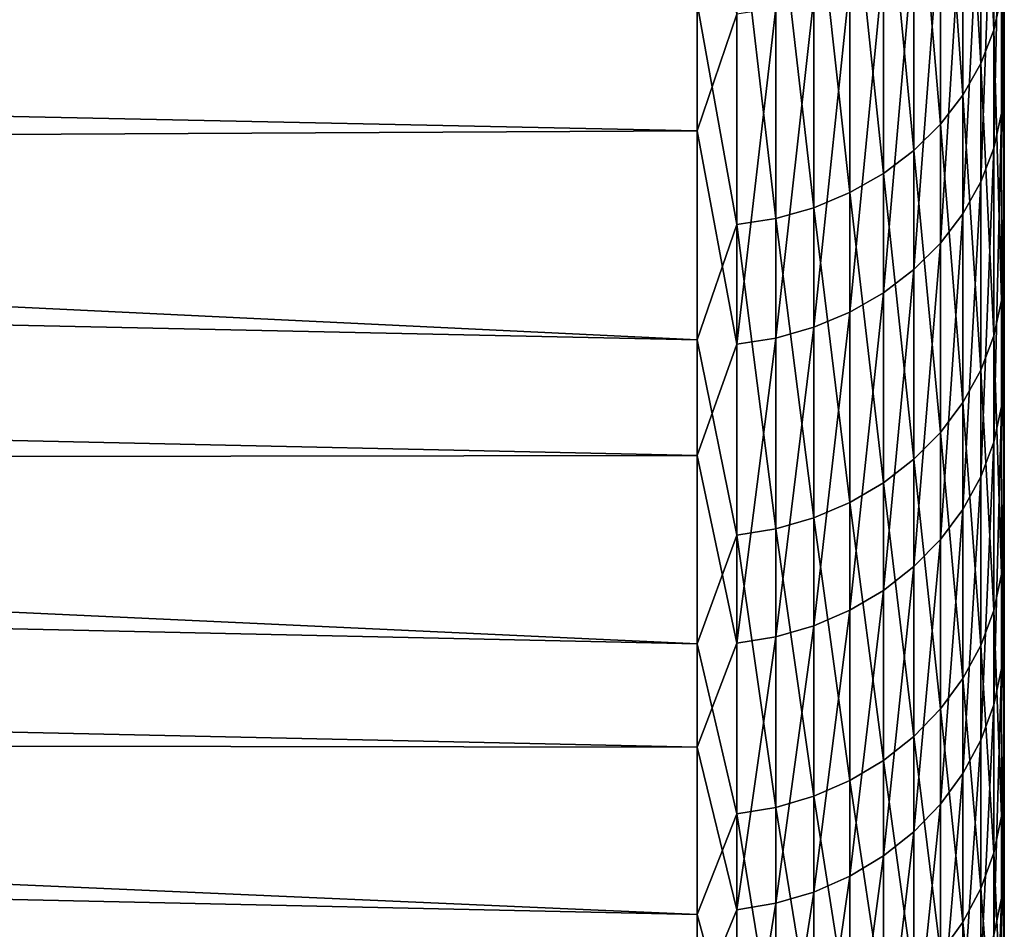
# Model space of a CAD drawing. Header units: metres. Extents: x -2 to 85, y -75 to 96.
# Tile 303 of 444: x 66.71 to 68.35, y 6.03 to 7.54. Entities that reach past the tile are written whole.
import ezdxf

# ---------------------------------------------------------------- set-up
doc = ezdxf.new("R2010")
doc.units = ezdxf.units.M
doc.layers.add('solid_20204500', color=7, linetype='CONTINUOUS')

msp = doc.modelspace()

# ---------------------------------------------------------------- linework, layer by layer
at = {"layer": 'solid_20204500'}
for points in [[(68.310738, 8.032586, -11.777692), (68.332428, 8.086698, -11.745775), (68.332428, 7.525972, -10.738578)], [(68.332428, 7.525972, -10.738578), (68.332428, 8.086698, -11.745775), (68.345589, 7.583663, -10.708319)], [(68.280907, 7.98143, -11.807866), (68.310738, 8.032586, -11.777692), (68.310738, 7.470337, -10.767758)], [(68.310738, 7.470337, -10.767758), (68.310738, 8.032586, -11.777692), (68.332428, 7.525972, -10.738578)], [(67.838074, 7.00989, -10.539981), (47.400002, 7.445813, -10.321114), (47.400002, 7.994778, -11.348616)], [(67.838074, 7.570672, -11.589584), (67.838074, 7.00989, -10.539981), (47.400002, 7.994778, -11.348616)], [(68.243469, 7.934134, -11.835763), (68.280907, 7.98143, -11.807866), (68.280907, 7.417741, -10.795344)], [(68.280907, 7.417741, -10.795344), (68.280907, 7.98143, -11.807866), (68.310738, 7.470337, -10.767758)], [(67.838074, 7.358185, 11.206757), (67.838074, 7.952292, 12.237864), (47.400002, 7.786709, 10.973735)], [(67.903748, 7.552805, 11.552434), (67.838074, 7.952292, 12.237864), (67.838074, 7.358185, 11.206757)], [(68.199074, 7.891533, -11.860891), (68.243469, 7.934134, -11.835763), (68.243469, 7.369113, -10.820849)], [(68.243469, 7.369113, -10.820849), (68.243469, 7.934134, -11.835763), (68.280907, 7.417741, -10.795344)], [(68.332428, 7.329357, 10.355064), (68.345589, 7.387601, 10.325887), (68.345589, 7.927927, 11.340494)], [(68.332428, 7.871209, 11.372539), (68.332428, 7.329357, 10.355064), (68.345589, 7.927927, 11.340494)], [(68.345589, 7.927927, 11.340494), (68.345589, 7.387601, 10.325887), (68.349998, 7.889207, 11.135541)], [(68.148514, 7.85438, -11.882806), (68.199074, 7.891533, -11.860891), (68.199074, 7.325313, -10.843823)], [(68.199074, 7.325313, -10.843823), (68.199074, 7.891533, -11.860891), (68.243469, 7.369113, -10.820849)], [(68.345589, 7.387601, 10.325887), (68.349998, 7.60929, 10.614305), (68.349998, 7.889207, 11.135541)], [(68.310738, 7.273188, 10.383203), (68.332428, 7.329357, 10.355064), (68.332428, 7.871209, 11.372539)], [(68.310738, 7.816513, 11.403441), (68.310738, 7.273188, 10.383203), (68.332428, 7.871209, 11.372539)], [(68.092674, 7.823331, -11.90112), (68.148514, 7.85438, -11.882806), (68.148514, 7.287114, -10.863858)], [(68.148514, 7.287114, -10.863858), (68.148514, 7.85438, -11.882806), (68.199074, 7.325313, -10.843823)], [(68.032547, 7.798935, -11.91551), (68.092674, 7.823331, -11.90112), (68.092674, 7.255191, -10.880602)], [(68.092674, 7.255191, -10.880602), (68.092674, 7.823331, -11.90112), (68.148514, 7.287114, -10.863858)], [(68.280907, 7.220086, 10.409804), (68.310738, 7.273188, 10.383203), (68.310738, 7.816513, 11.403441)], [(68.280907, 7.764803, 11.432657), (68.280907, 7.220086, 10.409804), (68.310738, 7.816513, 11.403441)], [(67.9692, 7.781623, -11.925721), (68.032547, 7.798935, -11.91551), (68.032547, 7.230108, -10.893758)], [(68.032547, 7.230108, -10.893758), (68.032547, 7.798935, -11.91551), (68.092674, 7.255191, -10.880602)], [(68.345589, 7.583663, -10.708319), (68.349998, 7.810727, -10.992623), (68.349998, 7.534353, -10.469056)], [(68.349998, 7.342726, 10.085677), (68.349998, 7.534353, -10.469056), (68.349998, 7.810727, -10.992623)], [(68.349998, 7.60929, 10.614305), (68.349998, 7.342726, 10.085677), (68.349998, 7.810727, -10.992623)], [(67.838074, 7.358185, 11.206757), (47.400002, 7.786709, 10.973735), (47.400002, 7.256992, 9.936178)], [(67.903748, 7.202107, -10.908444), (67.838074, 7.570672, -11.589584), (67.903748, 7.771701, -11.931574)], [(67.903748, 7.771701, -11.931574), (67.9692, 7.781623, -11.925721), (67.9692, 7.212308, -10.903093)], [(67.903748, 7.202107, -10.908444), (67.903748, 7.771701, -11.931574), (67.9692, 7.212308, -10.903093)], [(67.9692, 7.212308, -10.903093), (67.9692, 7.781623, -11.925721), (68.032547, 7.230108, -10.893758)], [(68.243469, 7.170991, 10.434399), (68.280907, 7.220086, 10.409804), (68.280907, 7.764803, 11.432657)], [(68.243469, 7.716995, 11.459668), (68.243469, 7.170991, 10.434399), (68.280907, 7.764803, 11.432657)], [(68.199074, 7.12677, 10.456551), (68.243469, 7.170991, 10.434399), (68.243469, 7.716995, 11.459668)], [(68.199074, 7.673934, 11.483997), (68.199074, 7.12677, 10.456551), (68.243469, 7.716995, 11.459668)], [(68.148514, 7.088204, 10.475871), (68.199074, 7.12677, 10.456551), (68.199074, 7.673934, 11.483997)], [(68.148514, 7.636378, 11.505216), (68.148514, 7.088204, 10.475871), (68.199074, 7.673934, 11.483997)], [(68.092674, 7.055974, 10.492017), (68.148514, 7.088204, 10.475871), (68.148514, 7.636378, 11.505216)], [(68.092674, 7.604993, 11.522947), (68.092674, 7.055974, 10.492017), (68.148514, 7.636378, 11.505216)], [(68.032547, 7.030651, 10.504703), (68.092674, 7.055974, 10.492017), (68.092674, 7.604993, 11.522947)], [(68.032547, 7.580334, 11.53688), (68.032547, 7.030651, 10.504703), (68.092674, 7.604993, 11.522947)], [(68.345589, 7.387601, 10.325887), (68.349998, 7.342726, 10.085677), (68.349998, 7.60929, 10.614305)], [(67.903748, 7.202107, -10.908444), (67.838074, 7.00989, -10.539981), (67.838074, 7.570672, -11.589584)], [(67.9692, 7.012681, 10.513705), (68.032547, 7.030651, 10.504703), (68.032547, 7.580334, 11.53688)], [(67.9692, 7.562834, 11.546767), (67.9692, 7.012681, 10.513705), (68.032547, 7.580334, 11.53688)], [(68.332428, 7.525972, -10.738578), (68.345589, 7.583663, -10.708319), (68.345589, 7.075277, -9.677338)], [(68.345589, 7.583663, -10.708319), (68.349998, 7.534353, -10.469056), (68.349998, 7.271482, -9.938453)], [(68.345589, 7.075277, -9.677338), (68.345589, 7.583663, -10.708319), (68.349998, 7.271482, -9.938453)], [(67.903748, 7.552805, 11.552434), (67.838074, 7.358185, 11.206757), (67.903748, 7.002381, 10.518865)], [(67.903748, 7.002381, 10.518865), (67.9692, 7.012681, 10.513705), (67.9692, 7.562834, 11.546767)], [(67.903748, 7.552805, 11.552434), (67.903748, 7.002381, 10.518865), (67.9692, 7.562834, 11.546767)], [(68.310738, 7.470337, -10.767758), (68.332428, 7.525972, -10.738578), (68.332428, 7.01615, -9.704682)], [(68.332428, 7.01615, -9.704682), (68.332428, 7.525972, -10.738578), (68.345589, 7.075277, -9.677338)], [(68.349998, 7.089794, 9.550265), (68.349998, 7.271482, -9.938453), (68.349998, 7.534353, -10.469056)], [(68.349998, 7.342726, 10.085677), (68.349998, 7.089794, 9.550265), (68.349998, 7.534353, -10.469056)], [(68.280907, 7.417741, -10.795344), (68.310738, 7.470337, -10.767758), (68.310738, 6.959129, -9.731053)], [(68.310738, 6.959129, -9.731053), (68.310738, 7.470337, -10.767758), (68.332428, 7.01615, -9.704682)], [(67.838074, 6.502989, -9.463321), (47.400002, 6.949517, -9.266994), (47.400002, 7.445813, -10.321114)], [(67.838074, 7.00989, -10.539981), (67.838074, 6.502989, -9.463321), (47.400002, 7.445813, -10.321114)], [(68.243469, 7.369113, -10.820849), (68.280907, 7.417741, -10.795344), (68.280907, 6.905223, -9.755984)], [(68.280907, 6.905223, -9.755984), (68.280907, 7.417741, -10.795344), (68.310738, 6.959129, -9.731053)], [(68.332428, 6.838894, 9.311846), (68.345589, 6.898521, 9.285607), (68.345589, 7.387601, 10.325887)], [(68.332428, 7.329357, 10.355064), (68.332428, 6.838894, 9.311846), (68.345589, 7.387601, 10.325887)], [(68.345589, 7.387601, 10.325887), (68.345589, 6.898521, 9.285607), (68.349998, 7.342726, 10.085677)], [(67.838074, 6.817066, 10.146882), (67.838074, 7.358185, 11.206757), (47.400002, 7.256992, 9.936178)], [(67.903748, 7.002381, 10.518865), (67.838074, 7.358185, 11.206757), (67.838074, 6.817066, 10.146882)], [(68.199074, 7.325313, -10.843823), (68.243469, 7.369113, -10.820849), (68.243469, 6.855384, -9.779034)], [(68.243469, 6.855384, -9.779034), (68.243469, 7.369113, -10.820849), (68.280907, 6.905223, -9.755984)], [(68.345589, 6.898521, 9.285607), (68.349998, 7.089794, 9.550265), (68.349998, 7.342726, 10.085677)], [(68.148514, 7.287114, -10.863858), (68.199074, 7.325313, -10.843823), (68.199074, 6.810493, -9.799795)], [(68.199074, 6.810493, -9.799795), (68.199074, 7.325313, -10.843823), (68.243469, 6.855384, -9.779034)], [(68.310738, 6.781393, 9.33715), (68.332428, 6.838894, 9.311846), (68.332428, 7.329357, 10.355064)], [(68.310738, 7.273188, 10.383203), (68.310738, 6.781393, 9.33715), (68.332428, 7.329357, 10.355064)], [(68.092674, 7.255191, -10.880602), (68.148514, 7.287114, -10.863858), (68.148514, 6.771343, -9.817902)], [(68.148514, 6.771343, -9.817902), (68.148514, 7.287114, -10.863858), (68.199074, 6.810493, -9.799795)], [(68.280907, 6.727032, 9.361071), (68.310738, 6.781393, 9.33715), (68.310738, 7.273188, 10.383203)], [(68.280907, 7.220086, 10.409804), (68.280907, 6.727032, 9.361071), (68.310738, 7.273188, 10.383203)], [(67.838074, 6.817066, 10.146882), (47.400002, 7.256992, 9.936178), (47.400002, 6.780433, 8.872991)], [(68.345589, 7.075277, -9.677338), (68.349998, 7.271482, -9.938453), (68.349998, 7.02258, -9.401722)], [(68.349998, 6.850942, 9.008986), (68.349998, 7.02258, -9.401722), (68.349998, 7.271482, -9.938453)], [(68.349998, 7.089794, 9.550265), (68.349998, 6.850942, 9.008986), (68.349998, 7.271482, -9.938453)], [(68.032547, 7.230108, -10.893758), (68.092674, 7.255191, -10.880602), (68.092674, 6.738625, -9.833034)], [(68.092674, 6.738625, -9.833034), (68.092674, 7.255191, -10.880602), (68.148514, 6.771343, -9.817902)], [(67.9692, 7.212308, -10.903093), (68.032547, 7.230108, -10.893758), (68.032547, 6.712917, -9.844922)], [(68.032547, 6.712917, -9.844922), (68.032547, 7.230108, -10.893758), (68.092674, 6.738625, -9.833034)], [(67.903748, 7.202107, -10.908444), (67.9692, 7.212308, -10.903093), (67.9692, 6.694675, -9.853359)], [(67.9692, 6.694675, -9.853359), (67.9692, 7.212308, -10.903093), (68.032547, 6.712917, -9.844922)], [(68.243469, 6.676772, 9.383187), (68.280907, 6.727032, 9.361071), (68.280907, 7.220086, 10.409804)], [(68.243469, 7.170991, 10.434399), (68.243469, 6.676772, 9.383187), (68.280907, 7.220086, 10.409804)], [(67.903748, 6.684219, -9.858195), (67.838074, 7.00989, -10.539981), (67.903748, 7.202107, -10.908444)], [(67.903748, 6.684219, -9.858195), (67.903748, 7.202107, -10.908444), (67.9692, 6.694675, -9.853359)], [(68.199074, 6.631501, 9.403109), (68.243469, 6.676772, 9.383187), (68.243469, 7.170991, 10.434399)], [(68.199074, 7.12677, 10.456551), (68.199074, 6.631501, 9.403109), (68.243469, 7.170991, 10.434399)], [(68.148514, 6.59202, 9.420482), (68.199074, 6.631501, 9.403109), (68.199074, 7.12677, 10.456551)], [(68.148514, 7.088204, 10.475871), (68.148514, 6.59202, 9.420482), (68.199074, 7.12677, 10.456551)], [(68.092674, 6.559026, 9.435), (68.148514, 6.59202, 9.420482), (68.148514, 7.088204, 10.475871)], [(68.092674, 7.055974, 10.492017), (68.092674, 6.559026, 9.435), (68.148514, 7.088204, 10.475871)], [(68.345589, 6.898521, 9.285607), (68.349998, 6.850942, 9.008986), (68.349998, 7.089794, 9.550265)], [(68.332428, 7.01615, -9.704682), (68.345589, 7.075277, -9.677338), (68.345589, 6.618912, -8.622296)], [(68.345589, 7.075277, -9.677338), (68.349998, 7.02258, -9.401722), (68.349998, 6.787433, -8.858376)], [(68.345589, 6.618912, -8.622296), (68.345589, 7.075277, -9.677338), (68.349998, 6.787433, -8.858376)], [(68.032547, 6.533101, 9.446408), (68.092674, 6.559026, 9.435), (68.092674, 7.055974, 10.492017)], [(68.032547, 7.030651, 10.504703), (68.032547, 6.533101, 9.446408), (68.092674, 7.055974, 10.492017)], [(67.9692, 6.514704, 9.454504), (68.032547, 6.533101, 9.446408), (68.032547, 7.030651, 10.504703)], [(67.9692, 7.012681, 10.513705), (67.9692, 6.514704, 9.454504), (68.032547, 7.030651, 10.504703)], [(67.903748, 6.50416, 9.459144), (67.9692, 6.514704, 9.454504), (67.9692, 7.012681, 10.513705)], [(67.903748, 7.002381, 10.518865), (67.903748, 6.50416, 9.459144), (67.9692, 7.012681, 10.513705)], [(68.310738, 6.959129, -9.731053), (68.332428, 7.01615, -9.704682), (68.332428, 6.558496, -8.646661)], [(68.332428, 6.558496, -8.646661), (68.332428, 7.01615, -9.704682), (68.345589, 6.618912, -8.622296)], [(68.349998, 6.625965, 8.461351), (68.349998, 6.787433, -8.858376), (68.349998, 7.02258, -9.401722)], [(68.349998, 6.850942, 9.008986), (68.349998, 6.625965, 8.461351), (68.349998, 7.02258, -9.401722)], [(67.903748, 6.684219, -9.858195), (67.838074, 6.502989, -9.463321), (67.838074, 7.00989, -10.539981)], [(67.903748, 7.002381, 10.518865), (67.838074, 6.817066, 10.146882), (67.903748, 6.50416, 9.459144)], [(67.838074, 6.051271, -8.36237), (47.400002, 6.506975, -8.188399), (47.400002, 6.949517, -9.266994)], [(67.838074, 6.502989, -9.463321), (67.838074, 6.051271, -8.36237), (47.400002, 6.949517, -9.266994)], [(68.280907, 6.905223, -9.755984), (68.310738, 6.959129, -9.731053), (68.310738, 6.500231, -8.670156)], [(68.310738, 6.500231, -8.670156), (68.310738, 6.959129, -9.731053), (68.332428, 6.558496, -8.646661)], [(68.243469, 6.855384, -9.779034), (68.280907, 6.905223, -9.755984), (68.280907, 6.44515, -8.692369)], [(68.280907, 6.44515, -8.692369), (68.280907, 6.905223, -9.755984), (68.310738, 6.500231, -8.670156)], [(68.332428, 6.401042, 8.245477), (68.345589, 6.461903, 8.222242), (68.345589, 6.898521, 9.285607)], [(68.332428, 6.838894, 9.311846), (68.332428, 6.401042, 8.245477), (68.345589, 6.898521, 9.285607)], [(68.345589, 6.898521, 9.285607), (68.345589, 6.461903, 8.222242), (68.349998, 6.850942, 9.008986)], [(68.199074, 6.810493, -9.799795), (68.243469, 6.855384, -9.779034), (68.243469, 6.394224, -8.712906)], [(68.243469, 6.394224, -8.712906), (68.243469, 6.855384, -9.779034), (68.280907, 6.44515, -8.692369)], [(68.345589, 6.461903, 8.222242), (68.349998, 6.625965, 8.461351), (68.349998, 6.850942, 9.008986)], [(68.310738, 6.34235, 8.267882), (68.332428, 6.401042, 8.245477), (68.332428, 6.838894, 9.311846)], [(68.310738, 6.781393, 9.33715), (68.310738, 6.34235, 8.267882), (68.332428, 6.838894, 9.311846)], [(67.838074, 6.330323, 9.060961), (67.838074, 6.817066, 10.146882), (47.400002, 6.780433, 8.872991)], [(67.903748, 6.50416, 9.459144), (67.838074, 6.817066, 10.146882), (67.838074, 6.330323, 9.060961)], [(68.148514, 6.771343, -9.817902), (68.199074, 6.810493, -9.799795), (68.199074, 6.348354, -8.731403)], [(68.199074, 6.348354, -8.731403), (68.199074, 6.810493, -9.799795), (68.243469, 6.394224, -8.712906)], [(67.838074, 6.330323, 9.060961), (47.400002, 6.780433, 8.872991), (47.400002, 6.358073, 7.786335)], [(68.280907, 6.286865, 8.289064), (68.310738, 6.34235, 8.267882), (68.310738, 6.781393, 9.33715)], [(68.280907, 6.727032, 9.361071), (68.280907, 6.286865, 8.289064), (68.310738, 6.781393, 9.33715)], [(68.345589, 6.618912, -8.622296), (68.349998, 6.787433, -8.858376), (68.349998, 6.566298, -8.309074)], [(68.349998, 6.41511, 7.908023), (68.349998, 6.566298, -8.309074), (68.349998, 6.787433, -8.858376)], [(68.349998, 6.625965, 8.461351), (68.349998, 6.41511, 7.908023), (68.349998, 6.787433, -8.858376)], [(68.092674, 6.738625, -9.833034), (68.148514, 6.771343, -9.817902), (68.148514, 6.30835, -8.747536)], [(68.148514, 6.30835, -8.747536), (68.148514, 6.771343, -9.817902), (68.199074, 6.348354, -8.731403)], [(68.032547, 6.712917, -9.844922), (68.092674, 6.738625, -9.833034), (68.092674, 6.274918, -8.761018)], [(68.092674, 6.274918, -8.761018), (68.092674, 6.738625, -9.833034), (68.148514, 6.30835, -8.747536)], [(68.243469, 6.235565, 8.308648), (68.280907, 6.286865, 8.289064), (68.280907, 6.727032, 9.361071)], [(68.243469, 6.676772, 9.383187), (68.243469, 6.235565, 8.308648), (68.280907, 6.727032, 9.361071)], [(67.9692, 6.694675, -9.853359), (68.032547, 6.712917, -9.844922), (68.032547, 6.24865, -8.771611)], [(68.032547, 6.24865, -8.771611), (68.032547, 6.712917, -9.844922), (68.092674, 6.274918, -8.761018)], [(67.903748, 6.219326, -8.783437), (67.838074, 6.502989, -9.463321), (67.903748, 6.684219, -9.858195)], [(67.903748, 6.684219, -9.858195), (67.9692, 6.694675, -9.853359), (67.9692, 6.23001, -8.779128)], [(67.903748, 6.219326, -8.783437), (67.903748, 6.684219, -9.858195), (67.9692, 6.23001, -8.779128)], [(67.9692, 6.23001, -8.779128), (67.9692, 6.694675, -9.853359), (68.032547, 6.24865, -8.771611)], [(68.199074, 6.189358, 8.326287), (68.243469, 6.235565, 8.308648), (68.243469, 6.676772, 9.383187)], [(68.199074, 6.631501, 9.403109), (68.199074, 6.189358, 8.326287), (68.243469, 6.676772, 9.383187)], [(68.148514, 6.14906, 8.341672), (68.199074, 6.189358, 8.326287), (68.199074, 6.631501, 9.403109)], [(68.148514, 6.59202, 9.420482), (68.148514, 6.14906, 8.341672), (68.199074, 6.631501, 9.403109)], [(68.332428, 6.558496, -8.646661), (68.345589, 6.618912, -8.622296), (68.345589, 6.215705, -7.545819)], [(68.345589, 6.461903, 8.222242), (68.349998, 6.41511, 7.908023), (68.349998, 6.625965, 8.461351)], [(68.345589, 6.618912, -8.622296), (68.349998, 6.566298, -8.309074), (68.349998, 6.359563, -7.754739)], [(68.345589, 6.215705, -7.545819), (68.345589, 6.618912, -8.622296), (68.349998, 6.359563, -7.754739)], [(68.092674, 6.115383, 8.354527), (68.148514, 6.14906, 8.341672), (68.148514, 6.59202, 9.420482)], [(68.092674, 6.559026, 9.435), (68.092674, 6.115383, 8.354527), (68.148514, 6.59202, 9.420482)], [(68.032547, 6.088922, 8.36463), (68.092674, 6.115383, 8.354527), (68.092674, 6.559026, 9.435)], [(68.032547, 6.533101, 9.446408), (68.032547, 6.088922, 8.36463), (68.092674, 6.559026, 9.435)], [(68.310738, 6.500231, -8.670156), (68.332428, 6.558496, -8.646661), (68.332428, 6.154149, -7.567141)], [(68.332428, 6.154149, -7.567141), (68.332428, 6.558496, -8.646661), (68.345589, 6.215705, -7.545819)], [(68.349998, 6.218746, 7.349929), (68.349998, 6.359563, -7.754739), (68.349998, 6.566298, -8.309074)], [(68.349998, 6.41511, 7.908023), (68.349998, 6.218746, 7.349929), (68.349998, 6.566298, -8.309074)], [(67.9692, 6.070144, 8.371798), (68.032547, 6.088922, 8.36463), (68.032547, 6.533101, 9.446408)], [(67.9692, 6.514704, 9.454504), (67.9692, 6.070144, 8.371798), (68.032547, 6.533101, 9.446408)], [(67.838074, 5.655895, -7.239952), (47.400002, 6.119931, -7.089612), (47.400002, 6.506975, -8.188399)], [(67.838074, 6.051271, -8.36237), (67.838074, 5.655895, -7.239952), (47.400002, 6.506975, -8.188399)], [(67.903748, 6.50416, 9.459144), (67.838074, 6.330323, 9.060961), (67.903748, 6.059382, 8.375906)], [(67.903748, 6.219326, -8.783437), (67.838074, 6.051271, -8.36237), (67.838074, 6.502989, -9.463321)], [(67.903748, 6.059382, 8.375906), (67.9692, 6.070144, 8.371798), (67.9692, 6.514704, 9.454504)], [(67.903748, 6.50416, 9.459144), (67.903748, 6.059382, 8.375906), (67.9692, 6.514704, 9.454504)], [(68.280907, 6.44515, -8.692369), (68.310738, 6.500231, -8.670156), (68.310738, 6.094786, -7.587704)], [(68.310738, 6.094786, -7.587704), (68.310738, 6.500231, -8.670156), (68.332428, 6.154149, -7.567141)], [(68.332428, 6.016889, 7.158607), (68.345589, 6.078832, 7.138436), (68.345589, 6.461903, 8.222242)], [(68.332428, 6.401042, 8.245477), (68.332428, 6.016889, 7.158607), (68.345589, 6.461903, 8.222242)], [(68.345589, 6.461903, 8.222242), (68.345589, 6.078832, 7.138436), (68.349998, 6.41511, 7.908023)], [(68.243469, 6.394224, -8.712906), (68.280907, 6.44515, -8.692369), (68.280907, 6.038666, -7.607143)], [(68.280907, 6.038666, -7.607143), (68.280907, 6.44515, -8.692369), (68.310738, 6.094786, -7.587704)], [(68.345589, 6.078832, 7.138436), (68.349998, 6.218746, 7.349929), (68.349998, 6.41511, 7.908023)], [(68.199074, 6.348354, -8.731403), (68.243469, 6.394224, -8.712906), (68.243469, 5.98678, -7.625116)], [(68.243469, 5.98678, -7.625116), (68.243469, 6.394224, -8.712906), (68.280907, 6.038666, -7.607143)], [(68.310738, 5.957153, 7.17806), (68.332428, 6.016889, 7.158607), (68.332428, 6.401042, 8.245477)], [(68.310738, 6.34235, 8.267882), (68.310738, 5.957153, 7.17806), (68.332428, 6.401042, 8.245477)], [(67.838074, 5.899206, 7.95178), (47.400002, 6.358073, 7.786335), (47.400002, 5.991579, 6.680523)], [(67.838074, 5.899206, 7.95178), (67.838074, 6.330323, 9.060961), (47.400002, 6.358073, 7.786335)], [(68.345589, 6.215705, -7.545819), (68.349998, 6.359563, -7.754739), (68.349998, 6.167046, -7.194855)], [(68.349998, 6.036701, 6.786553), (68.349998, 6.167046, -7.194855), (68.349998, 6.359563, -7.754739)], [(68.349998, 6.218746, 7.349929), (68.349998, 6.036701, 6.786553), (68.349998, 6.359563, -7.754739)], [(68.148514, 6.30835, -8.747536), (68.199074, 6.348354, -8.731403), (68.199074, 5.940044, -7.641304)], [(68.199074, 5.940044, -7.641304), (68.199074, 6.348354, -8.731403), (68.243469, 5.98678, -7.625116)], [(68.280907, 5.90068, 7.19645), (68.310738, 5.957153, 7.17806), (68.310738, 6.34235, 8.267882)], [(68.280907, 6.286865, 8.289064), (68.280907, 5.90068, 7.19645), (68.310738, 6.34235, 8.267882)], [(67.903748, 6.059382, 8.375906), (67.838074, 6.330323, 9.060961), (67.838074, 5.899206, 7.95178)], [(68.092674, 6.274918, -8.761018), (68.148514, 6.30835, -8.747536), (68.148514, 5.899285, -7.655423)], [(68.148514, 5.899285, -7.655423), (68.148514, 6.30835, -8.747536), (68.199074, 5.940044, -7.641304)], [(68.032547, 6.24865, -8.771611), (68.092674, 6.274918, -8.761018), (68.092674, 5.865223, -7.667221)], [(68.092674, 5.865223, -7.667221), (68.092674, 6.274918, -8.761018), (68.148514, 5.899285, -7.655423)], [(68.243469, 5.848468, 7.213452), (68.280907, 5.90068, 7.19645), (68.280907, 6.286865, 8.289064)], [(68.243469, 6.235565, 8.308648), (68.243469, 5.848468, 7.213452), (68.280907, 6.286865, 8.289064)], [(67.9692, 6.23001, -8.779128), (68.032547, 6.24865, -8.771611), (68.032547, 5.83846, -7.676492)], [(68.032547, 5.83846, -7.676492), (68.032547, 6.24865, -8.771611), (68.092674, 5.865223, -7.667221)], [(67.903748, 6.219326, -8.783437), (67.9692, 6.23001, -8.779128), (67.9692, 5.819468, -7.68307)], [(67.9692, 5.819468, -7.68307), (67.9692, 6.23001, -8.779128), (68.032547, 5.83846, -7.676492)], [(68.199074, 5.801439, 7.228766), (68.243469, 5.848468, 7.213452), (68.243469, 6.235565, 8.308648)], [(68.199074, 6.189358, 8.326287), (68.199074, 5.801439, 7.228766), (68.243469, 6.235565, 8.308648)], [(67.903748, 5.808583, -7.686841), (67.838074, 6.051271, -8.36237), (67.903748, 6.219326, -8.783437)], [(67.903748, 5.808583, -7.686841), (67.903748, 6.219326, -8.783437), (67.9692, 5.819468, -7.68307)], [(68.332428, 6.154149, -7.567141), (68.345589, 6.215705, -7.545819), (68.345589, 5.866656, -6.450581)], [(68.345589, 6.078832, 7.138436), (68.349998, 6.036701, 6.786553), (68.349998, 6.218746, 7.349929)], [(68.345589, 6.215705, -7.545819), (68.349998, 6.167046, -7.194855), (68.349998, 5.988965, -6.630133)], [(68.345589, 5.866656, -6.450581), (68.345589, 6.215705, -7.545819), (68.349998, 5.988965, -6.630133)], [(68.148514, 5.760424, 7.242123), (68.199074, 5.801439, 7.228766), (68.199074, 6.189358, 8.326287)], [(68.148514, 6.14906, 8.341672), (68.148514, 5.760424, 7.242123), (68.199074, 6.189358, 8.326287)], [(68.349998, 5.869179, 6.218609), (68.349998, 5.988965, -6.630133), (68.349998, 6.167046, -7.194855)], [(68.349998, 6.036701, 6.786553), (68.349998, 5.869179, 6.218609), (68.349998, 6.167046, -7.194855)], [(68.092674, 5.726148, 7.253284), (68.148514, 5.760424, 7.242123), (68.148514, 6.14906, 8.341672)], [(68.092674, 6.115383, 8.354527), (68.092674, 5.726148, 7.253284), (68.148514, 6.14906, 8.341672)], [(68.310738, 6.094786, -7.587704), (68.332428, 6.154149, -7.567141), (68.332428, 5.804114, -6.468809)], [(68.332428, 5.804114, -6.468809), (68.332428, 6.154149, -7.567141), (68.345589, 5.866656, -6.450581)], [(67.838074, 5.317876, -6.098949), (47.400002, 5.788993, -5.972534), (47.400002, 6.119931, -7.089612)], [(67.838074, 5.655895, -7.239952), (67.838074, 5.317876, -6.098949), (47.400002, 6.119931, -7.089612)], [(68.032547, 5.699216, 7.262054), (68.092674, 5.726148, 7.253284), (68.092674, 6.115383, 8.354527)], [(68.032547, 6.088922, 8.36463), (68.032547, 5.699216, 7.262054), (68.092674, 6.115383, 8.354527)], [(68.280907, 6.038666, -7.607143), (68.310738, 6.094786, -7.587704), (68.310738, 5.7438, -6.486387)], [(68.310738, 5.7438, -6.486387), (68.310738, 6.094786, -7.587704), (68.332428, 5.804114, -6.468809)], [(67.9692, 5.680105, 7.268278), (68.032547, 5.699216, 7.262054), (68.032547, 6.088922, 8.36463)], [(67.9692, 6.070144, 8.371798), (67.9692, 5.680105, 7.268278), (68.032547, 6.088922, 8.36463)], [(68.332428, 5.687388, 6.053941), (68.345589, 5.750259, 6.036882), (68.345589, 6.078832, 7.138436)], [(68.332428, 6.016889, 7.158607), (68.332428, 5.687388, 6.053941), (68.345589, 6.078832, 7.138436)], [(68.345589, 6.078832, 7.138436), (68.345589, 5.750259, 6.036882), (68.349998, 6.036701, 6.786553)], [(67.903748, 6.059382, 8.375906), (67.838074, 5.899206, 7.95178), (67.903748, 5.669152, 7.271845)], [(67.903748, 5.669152, 7.271845), (67.9692, 5.680105, 7.268278), (67.9692, 6.070144, 8.371798)], [(67.903748, 6.059382, 8.375906), (67.903748, 5.669152, 7.271845), (67.9692, 6.070144, 8.371798)], [(67.903748, 5.808583, -7.686841), (67.838074, 5.655895, -7.239952), (67.838074, 6.051271, -8.36237)], [(68.243469, 5.98678, -7.625116), (68.280907, 6.038666, -7.607143), (68.280907, 5.68678, -6.503005)], [(68.280907, 5.68678, -6.503005), (68.280907, 6.038666, -7.607143), (68.310738, 5.7438, -6.486387)], [(68.345589, 5.750259, 6.036882), (68.349998, 5.869179, 6.218609), (68.349998, 6.036701, 6.786553)]]:
    msp.add_3dface(points, dxfattribs=at)

doc.saveas('drawing.dxf')
